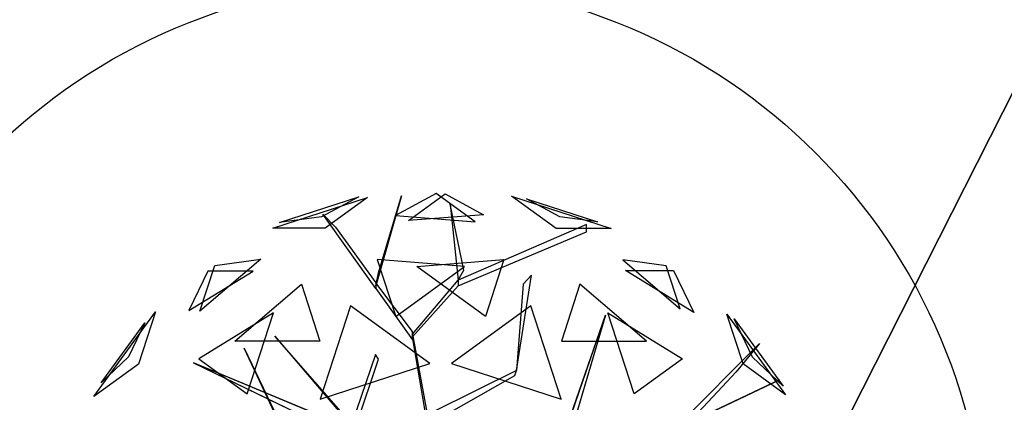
# Model space of a CAD drawing. Extents: x 22936 to 50368, y -4877 to 31080.
# Tile 505 of 601: x 48555 to 48977, y 3762 to 3926. Entities that reach past the tile are written whole.
import ezdxf

# ---------------------------------------------------------------- set-up
doc = ezdxf.new("R2010")
doc.units = 0
doc.layers.get('0').update_dxf_attribs({"linetype": 'CONTINUOUS'})
for name, color, linetype in [('00_TRACE_ARBRE', 3, 'CONTINUOUS'), ('00_TRACE_RDC', 241, 'CONTINUOUS'), ('08_AMENAGEMENTS_EXTERIEURS', 253, 'CONTINUOUS'), ('09_VEGETATION', 134, 'CONTINUOUS')]:
    doc.layers.add(name, color=color, linetype=linetype)

# ---------------------------------------------------------------- blocks, each defined once
blk = doc.blocks.new('TREE_GEOMETRIC_ROUND')
at = {"color": 7}
for p, q in [((-643.6, 1593.8, 3733.7), (-280.9, 1711.6, 3733.7)), ((-280.9, 1711.6, 3733.7), (-451.4, 1619.5, 3459.9)), ((-85.8, 1715.6, 3023), (-202.9, 1305.5, 3253.2)), ((-190.4, 1364.1, 3253.2), (-85.8, 1715.6, 3023)), ((73.1, 1727.2, 3565.9), (-113.8, 1626.2, 3265.8)), ((-53.5, 1603.3, 4661.7), (113.7, 1724.9, 4337.8)), ((250.8, 1598.1, 3199.5), (73.1, 1727.2, 3565.9)), ((113.7, 1724.9, 4337.8), (289.6, 1629.8, 4599.3)), ((620.5, 1566.6, 3316.1), (416.4, 1714.8, 3736.8)), ((416.4, 1714.8, 3736.8), (872.7, 1566.6, 3736.8)), ((-673.9, 1568, 4186.4), (-241.2, 1708.6, 4186.4)), ((-241.2, 1708.6, 4186.4), (-434.7, 1568, 4561.2)), ((136, 1677.9, 3577.5), (173.7, 1330.6, 3577.5)), ((198.8, 1376.7, 3650.7), (136, 1677.9, 3577.5)), ((638.1, 1620.9, 4415.9), (486, 1703.1, 4189.8)), ((486, 1703.1, 4189.8), (809.5, 1598, 4189.8)), ((-445.6, 1631.9, 3284.6), (-387.1, 1573.3, 3300.2)), ((-202.9, 1293, 3242.7), (-445.6, 1631.9, 3284.6)), ((-113.8, 1626.2, 3265.8), (250.8, 1598.1, 3199.5)), ((289.6, 1629.8, 4599.3), (-53.5, 1603.3, 4661.7)), ((809.5, 1598, 4189.8), (638.1, 1620.9, 4415.9)), ((-451.4, 1619.5, 3459.9), (-643.6, 1593.8, 3733.7)), ((759.5, 1585.9, 4205.1), (173.7, 1330.6, 3577.5)), ((759.5, 1552.4, 4205.1), (759.5, 1585.9, 4205.1)), ((-434.7, 1568, 4561.2), (-673.9, 1568, 4186.4)), ((-387.1, 1573.3, 3300.2), (-202.9, 1318.1, 3300.2)), ((173.7, 1305.5, 3608.8), (759.5, 1552.4, 4205.1)), ((872.7, 1566.6, 3736.8), (620.5, 1566.6, 3316.1)), ((-728.6, 1426.5, 3265.8), (-1007, 1189.4, 3199.5)), ((-1007, 1189.4, 3199.5), (-939.1, 1398.3, 3565.9)), ((-939.1, 1398.3, 3565.9), (-728.6, 1426.5, 3265.8)), ((-196.4, 1424.5, 2902.3), (-112.1, 1165, 2577.8)), ((202.6, 1393.7, 2829.7), (-196.4, 1424.5, 2902.3)), ((-16.4, 1393.7, 5031.1), (382.6, 1424.5, 4958.5)), ((382.6, 1424.5, 4958.5), (298.3, 1165, 5283)), ((925.3, 1423.3, 4599.3), (1187.4, 1200.2, 4661.7)), ((1123.5, 1396.8, 4337.8), (925.3, 1423.3, 4599.3)), ((1187.4, 1200.2, 4661.7), (1123.5, 1396.8, 4337.8)), ((-1057.1, 1192.3, 4599.3), (-763.9, 1372.5, 4661.7)), ((-970.7, 1372.5, 4337.8), (-1057.1, 1192.3, 4599.3)), ((-763.9, 1372.5, 4661.7), (-970.7, 1372.5, 4337.8)), ((-202.9, 1305.5, 3253.2), (-190.4, 1364.1, 3253.2)), ((-112.1, 1165, 2577.8), (202.6, 1393.7, 2829.7)), ((298.3, 1165, 5283), (-16.4, 1393.7, 5031.1)), ((173.7, 1330.6, 3577.5), (198.8, 1376.7, 3650.7)), ((440.3, 918.1, 4131.9), (508.8, 1353.2, 4822.3)), ((508.8, 1353.2, 4822.3), (469.9, 1312.8, 4644.5)), ((1249.6, 1183.3, 3265.8), (938.1, 1374.8, 3199.5)), ((938.1, 1374.8, 3199.5), (1157.7, 1374.8, 3565.9)), ((1157.7, 1374.8, 3565.9), (1249.6, 1183.3, 3265.8)), ((-847.9, 1052.3, 2829.7), (-543.2, 1311.8, 2902.3)), ((-543.2, 1311.8, 2902.3), (-458.8, 1052.3, 2577.8)), ((-35.6, 1096.3, 3315.9), (-202.9, 1318.1, 3300.2)), ((-202.9, 1318.1, 3300.2), (-202.9, 1293, 3242.7)), ((-35.6, 1083.8, 3300.2), (173.7, 1330.6, 3577.5)), ((173.7, 1305.5, 3608.8), (-35.6, 1071.2, 3326.4)), ((173.7, 1330.6, 3577.5), (173.7, 1305.5, 3608.8)), ((469.9, 1312.8, 4644.5), (440.3, 918.1, 4074.4)), ((729.4, 1311.8, 4958.5), (645, 1052.3, 5283)), ((1034.1, 1052.3, 5031.1), (729.4, 1311.8, 4958.5)), ((-202.9, 1293, 3242.7), (-35.6, 1058.6, 3242.7)), ((-1491.6, 798.4, 3736.8), (-1209.6, 1186.5, 3736.8)), ((-1209.6, 1186.5, 3736.8), (-1287.6, 946.6, 3316.1)), ((-670.7, 1181.1, 5031.1), (-1011.6, 971.5, 4958.5)), ((-790.9, 811.1, 5283), (-670.7, 1181.1, 5031.1)), ((-319.5, 1213.2, 5178.3), (-458, 787, 5468.4)), ((43.2, 949.8, 5468.4), (-319.5, 1213.2, 5178.3)), ((505.7, 1213.2, 2682.5), (143.1, 949.8, 2392.4)), ((644.2, 787, 2392.4), (505.7, 1213.2, 2682.5)), ((659.8, 629.4, 4074.4), (845.8, 1171, 4367.3)), ((845.8, 1171, 4367.3), (695.2, 658.9, 4126.7)), ((977.1, 811.1, 2577.8), (856.9, 1181.1, 2829.7)), ((856.9, 1181.1, 2829.7), (1197.9, 971.5, 2902.3)), ((1475, 947.5, 4561.2), (1401.1, 1175, 4186.4)), ((1401.1, 1175, 4186.4), (1668.5, 806.9, 4186.4)), ((-1458.9, 861, 4189.8), (-1259, 1136.1, 4189.8)), ((-1259, 1136.1, 4189.8), (-1333.8, 980.2, 4415.9)), ((1518.7, 979.3, 3459.9), (1435, 1154.1, 3733.7)), ((1435, 1154.1, 3733.7), (1659.1, 845.6, 3733.7)), ((-35.6, 1058.6, 3242.7), (-35.6, 1096.3, 3315.9)), ((-35.6, 1071.2, 3326.4), (-35.6, 1083.8, 3300.2)), ((-35.6, 1083.8, 3300.2), (43.9, 648.6, 2772)), ((-458.8, 1052.3, 2577.8), (-847.9, 1052.3, 2829.7)), ((-664.3, 1074, 5052.5), (-43.9, 347.3, 3886.1)), ((-664.3, 1074, 5042), (-664.3, 1074, 5052.5)), ((-43.9, 368.2, 3797.1), (-664.3, 1074, 5042)), ((43.9, 602.6, 2829.5), (-35.6, 1071.2, 3326.4)), ((645, 1052.3, 5283), (1034.1, 1052.3, 5031.1)), ((1157, 647.6, 3462.4), (1550.3, 1040.4, 3357.8)), ((1550.3, 1040.4, 3357.8), (1444.2, 912, 3431)), ((-804.6, 1020.4, 3023), (-546, 478.3, 3253.2)), ((-575, 530.8, 3253.2), (-804.6, 1020.4, 3023)), ((-204.6, 990.2, 4205.1), (-334, 613, 3577.5)), ((-191.1, 969.2, 4205.1), (-204.6, 990.2, 4205.1)), ((-1287.6, 946.6, 3316.1), (-1491.6, 798.4, 3736.8)), ((-1333.8, 980.2, 4415.9), (-1458.9, 861, 4189.8)), ((-345.2, 664.2, 3650.7), (-1035.9, 952.1, 3577.5)), ((-1035.9, 952.1, 3577.5), (-334, 613, 3577.5)), ((-1011.6, 971.5, 4958.5), (-790.9, 811.1, 5283)), ((-458, 787, 5468.4), (43.2, 949.8, 5468.4)), ((-317.6, 594, 3608.8), (-191.1, 969.2, 4205.1)), ((143.1, 949.8, 2392.4), (644.2, 787, 2392.4)), ((1197.9, 971.5, 2902.3), (977.1, 811.1, 2577.8)), ((1668.5, 806.9, 4186.4), (1475, 947.5, 4561.2)), ((1659.1, 845.6, 3733.7), (1518.7, 979.3, 3459.9)), ((440.3, 918.1, 4074.4), (61.4, 729.6, 2965.5)), ((432.8, 894.1, 4074.4), (440.3, 918.1, 4074.4)), ((440.3, 918.1, 4074.4), (440.3, 918.1, 4131.9)), ((1444.2, 912, 3431), (1228.9, 681.4, 3488.5)), ((43.9, 673.7, 2892.3), (432.8, 894.1, 4074.4)), ((504.8, 335.9, 3415.3), (1641.7, 875.3, 3593.2)), ((1641.7, 875.3, 3593.2), (504.8, 335.9, 3357.8))]:
    blk.add_line(p, q, dxfattribs=at)
mesh = blk.add_polyface(dxfattribs=at)
corners = [(-280.9, 1711.6, 3733.7), (-451.4, 1619.5, 3459.9), (-643.6, 1593.8, 3733.7)]
mesh.append_faces([[corners[k] for k in face] for face in [(0, 1, 2)]], dxfattribs={"color": 7})
mesh = blk.add_polyface(dxfattribs=at)
corners = [(-85.8, 1715.6, 3023), (-202.9, 1305.5, 3253.2), (-190.4, 1364.1, 3253.2)]
mesh.append_faces([[corners[k] for k in face] for face in [(0, 1, 2)]], dxfattribs={"color": 7})
mesh = blk.add_polyface(dxfattribs=at)
corners = [(73.1, 1727.2, 3565.9), (-113.8, 1626.2, 3265.8), (250.8, 1598.1, 3199.5)]
mesh.append_faces([[corners[k] for k in face] for face in [(0, 1, 2)]], dxfattribs={"color": 7})
mesh = blk.add_polyface(dxfattribs=at)
corners = [(-53.5, 1603.3, 4661.7), (113.7, 1724.9, 4337.8), (289.6, 1629.8, 4599.3)]
mesh.append_faces([[corners[k] for k in face] for face in [(0, 1, 2)]], dxfattribs={"color": 7})
mesh = blk.add_polyface(dxfattribs=at)
corners = [(872.7, 1566.6, 3736.8), (620.5, 1566.6, 3316.1), (416.4, 1714.8, 3736.8)]
mesh.append_faces([[corners[k] for k in face] for face in [(0, 1, 2)]], dxfattribs={"color": 7})
mesh = blk.add_polyface(dxfattribs=at)
corners = [(-434.7, 1568, 4561.2), (-673.9, 1568, 4186.4), (-241.2, 1708.6, 4186.4)]
mesh.append_faces([[corners[k] for k in face] for face in [(0, 1, 2)]], dxfattribs={"color": 7})
mesh = blk.add_polyface(dxfattribs=at)
corners = [(136, 1677.9, 3577.5), (173.7, 1330.6, 3577.5), (198.8, 1376.7, 3650.7)]
mesh.append_faces([[corners[k] for k in face] for face in [(0, 1, 2)]], dxfattribs={"color": 7})
mesh = blk.add_polyface(dxfattribs=at)
corners = [(638.1, 1620.9, 4415.9), (486, 1703.1, 4189.8), (809.5, 1598, 4189.8)]
mesh.append_faces([[corners[k] for k in face] for face in [(0, 1, 2)]], dxfattribs={"color": 7})
mesh = blk.add_polyface(dxfattribs=at)
corners = [(-939.1, 1398.3, 3565.9), (-728.6, 1426.5, 3265.8), (-1007, 1189.4, 3199.5)]
mesh.append_faces([[corners[k] for k in face] for face in [(0, 1, 2)]], dxfattribs={"color": 7})
mesh = blk.add_polyface(dxfattribs=at)
corners = [(-196.4, 1424.5, 2902.3), (-112.1, 1165, 2577.8), (202.6, 1393.7, 2829.7)]
mesh.append_faces([[corners[k] for k in face] for face in [(0, 1, 2)]], dxfattribs={"color": 7})
mesh = blk.add_polyface(dxfattribs=at)
corners = [(298.3, 1165, 5283), (-16.4, 1393.7, 5031.1), (382.6, 1424.5, 4958.5)]
mesh.append_faces([[corners[k] for k in face] for face in [(0, 1, 2)]], dxfattribs={"color": 7})
mesh = blk.add_polyface(dxfattribs=at)
corners = [(1187.4, 1200.2, 4661.7), (1123.5, 1396.8, 4337.8), (925.3, 1423.3, 4599.3)]
mesh.append_faces([[corners[k] for k in face] for face in [(0, 1, 2)]], dxfattribs={"color": 7})
mesh = blk.add_polyface(dxfattribs=at)
corners = [(-763.9, 1372.5, 4661.7), (-970.7, 1372.5, 4337.8), (-1057.1, 1192.3, 4599.3)]
mesh.append_faces([[corners[k] for k in face] for face in [(0, 1, 2)]], dxfattribs={"color": 7})
mesh = blk.add_polyface(dxfattribs=at)
corners = [(1157.7, 1374.8, 3565.9), (1249.6, 1183.3, 3265.8), (938.1, 1374.8, 3199.5)]
mesh.append_faces([[corners[k] for k in face] for face in [(0, 1, 2)]], dxfattribs={"color": 7})
mesh = blk.add_polyface(dxfattribs=at)
corners = [(-543.2, 1311.8, 2902.3), (-458.8, 1052.3, 2577.8), (-847.9, 1052.3, 2829.7)]
mesh.append_faces([[corners[k] for k in face] for face in [(0, 1, 2)]], dxfattribs={"color": 7})
mesh = blk.add_polyface(dxfattribs=at)
corners = [(645, 1052.3, 5283), (1034.1, 1052.3, 5031.1), (729.4, 1311.8, 4958.5)]
mesh.append_faces([[corners[k] for k in face] for face in [(0, 1, 2)]], dxfattribs={"color": 7})
mesh = blk.add_polyface(dxfattribs=at)
corners = [(-1209.6, 1186.5, 3736.8), (-1287.6, 946.6, 3316.1), (-1491.6, 798.4, 3736.8)]
mesh.append_faces([[corners[k] for k in face] for face in [(0, 1, 2)]], dxfattribs={"color": 7})
mesh = blk.add_polyface(dxfattribs=at)
corners = [(-670.7, 1181.1, 5031.1), (-1011.6, 971.5, 4958.5), (-790.9, 811.1, 5283)]
mesh.append_faces([[corners[k] for k in face] for face in [(0, 1, 2)]], dxfattribs={"color": 7})
mesh = blk.add_polyface(dxfattribs=at)
corners = [(43.2, 949.8, 5468.4), (-319.5, 1213.2, 5178.3), (-458, 787, 5468.4)]
mesh.append_faces([[corners[k] for k in face] for face in [(0, 1, 2)]], dxfattribs={"color": 7})
mesh = blk.add_polyface(dxfattribs=at)
corners = [(644.2, 787, 2392.4), (505.7, 1213.2, 2682.5), (143.1, 949.8, 2392.4)]
mesh.append_faces([[corners[k] for k in face] for face in [(0, 1, 2)]], dxfattribs={"color": 7})
mesh = blk.add_polyface(dxfattribs=at)
corners = [(845.8, 1171, 4367.3), (695.2, 658.9, 4126.7), (659.8, 629.4, 4074.4)]
mesh.append_faces([[corners[k] for k in face] for face in [(0, 1, 2)]], dxfattribs={"color": 7})
mesh = blk.add_polyface(dxfattribs=at)
corners = [(1197.9, 971.5, 2902.3), (977.1, 811.1, 2577.8), (856.9, 1181.1, 2829.7)]
mesh.append_faces([[corners[k] for k in face] for face in [(0, 1, 2)]], dxfattribs={"color": 7})
mesh = blk.add_polyface(dxfattribs=at)
corners = [(1401.1, 1175, 4186.4), (1668.5, 806.9, 4186.4), (1475, 947.5, 4561.2)]
mesh.append_faces([[corners[k] for k in face] for face in [(0, 1, 2)]], dxfattribs={"color": 7})
mesh = blk.add_polyface(dxfattribs=at)
corners = [(-1259, 1136.1, 4189.8), (-1333.8, 980.2, 4415.9), (-1458.9, 861, 4189.8)]
mesh.append_faces([[corners[k] for k in face] for face in [(0, 1, 2)]], dxfattribs={"color": 7})
mesh = blk.add_polyface(dxfattribs=at)
corners = [(1435, 1154.1, 3733.7), (1659.1, 845.6, 3733.7), (1518.7, 979.3, 3459.9)]
mesh.append_faces([[corners[k] for k in face] for face in [(0, 1, 2)]], dxfattribs={"color": 7})
mesh = blk.add_polyface(dxfattribs=at)
corners = [(-804.6, 1020.4, 3023), (-546, 478.3, 3253.2), (-575, 530.8, 3253.2)]
mesh.append_faces([[corners[k] for k in face] for face in [(0, 1, 2)]], dxfattribs={"color": 7})
mesh = blk.add_polyface(dxfattribs=at)
corners = [(-345.2, 664.2, 3650.7), (-1035.9, 952.1, 3577.5), (-334, 613, 3577.5)]
mesh.append_faces([[corners[k] for k in face] for face in [(0, 1, 2)]], dxfattribs={"color": 7})
mesh = blk.add_polyface(dxfattribs=at)
corners = [(1641.7, 875.3, 3593.2), (504.8, 335.9, 3357.8), (504.8, 335.9, 3415.3)]
mesh.append_faces([[corners[k] for k in face] for face in [(0, 1, 2)]], dxfattribs={"color": 7})
blk = doc.blocks.new('ARBRE_SIMPLE')
blk.add_circle((0, 0), 250)
blk = doc.blocks.new('GROUPER_1')
at = {"layer": '00_TRACE_ARBRE', "rotation": 10.53798942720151}
blk.add_blockref('ARBRE_SIMPLE', (7105.21, 4302.88), dxfattribs=at)
blk = doc.blocks.new('GROUPER_2')
at = {"layer": '00_TRACE_RDC'}
blk.add_blockref('GROUPER_1', (12098.99, 4265.72), dxfattribs=at)
blk = doc.blocks.new('GROUPER_17')
at = {"layer": '08_AMENAGEMENTS_EXTERIEURS'}
mesh = blk.add_polyface(dxfattribs=at)
corners = [(16.45, 1860.4), (0, 1328), (0, 1844.55), (1795, 1328), (33.02, 1876.27), (49.71, 1892.12), (66.55, 1907.89), (83.55, 1923.55), (100.74, 1939.04), (118.11, 1954.33), (135.7, 1969.37), (153.53, 1984.11), (171.6, 1998.5), (189.93, 2012.5), (208.55, 2026.07), (227.46, 2039.16), (246.69, 2051.72), (266.25, 2063.72), (286.11, 2075.18), (306.26, 2086.08), (326.69, 2096.46), (347.37, 2106.3), (368.28, 2115.64), (389.4, 2124.46), (410.72, 2132.79), (432.21, 2140.64), (453.87, 2148), (475.66, 2154.9), (497.57, 2161.34), (519.59, 2167.33), (541.68, 2172.89), (563.84, 2178.01), (586.04, 2182.71), (608.27, 2187), (630.51, 2190.89), (652.73, 2194.39), (674.92, 2197.5), (697.06, 2200.25), (719.14, 2202.62), (741.15, 2204.62), (763.1, 2206.23), (785, 2207.43), (806.84, 2208.22), (828.63, 2208.57), (850.38, 2208.48), (872.08, 2207.93), (893.75, 2206.9), (915.39, 2205.39), (936.99, 2203.38), (958.57, 2200.86), (980.13, 2197.81), (1001.67, 2194.22), (1023.19, 2190.07), (1044.71, 2185.36), (1066.22, 2180.06), (1087.73, 2174.17), (1109.23, 2167.67), (1130.75, 2160.55), (1152.27, 2152.79), (1173.81, 2144.38), (1195.36, 2135.31), (1216.93, 2125.59), (1238.5, 2115.38), (1260.06, 2104.88), (1281.58, 2094.27), (1303.04, 2083.75), (1324.43, 2073.52), (1345.72, 2063.77), (1366.89, 2054.69), (1387.93, 2046.48), (1408.82, 2039.32), (1429.54, 2033.42), (1450.06, 2028.98), (1470.36, 2026.17), (1490.44, 2025.2), (1510.26, 2026.26), (1529.82, 2029.54), (1549.07, 2035.18), (1567.96, 2043.07), (1586.43, 2053.03), (1604.39, 2064.91), (1621.79, 2078.53), (1638.55, 2093.74), (1654.6, 2110.37), (1669.89, 2128.24), (1684.32, 2147.2), (1697.85, 2167.08), (1710.39, 2187.71), (1721.89, 2208.92), (1732.26, 2230.56), (1741.45, 2252.45), (1749.38, 2274.43), (1756.03, 2296.38), (1761.5, 2318.27), (1765.9, 2340.13), (1769.36, 2361.94), (1771.99, 2383.72), (1773.91, 2405.46), (1775.24, 2427.19), (1776.09, 2448.89), (1776.59, 2470.58), (1776.85, 2492.26), (1777, 2513.93), (2395.68, 2513.93), (1845, 75), (1845, 0), (1332.44, 6187.9), (953.84, 4324.79), (744.56, 6114.92), (1503.53, 4690.87), (1872.82, 4324.79), (2843.74, 4811.2), (2680.87, 4187.05), (193.79, -1456.02), (188.09, -1836.1), (174.84, -1645.82), (233.16, -2021.44), (244.41, -1272.11), (308.78, -2196.56), (325.25, -1099.34), (412.78, -2356.46), (434, -942.64), (3662.14, -2801.42), (567.57, -806.46), (722.14, -694.7), (893.31, -610.54), (1076.21, -556.38), (1155.38, -537.12), (1232.99, -512.33), (1308.66, -482.14), (1382.02, -446.69), (1452.7, -406.15), (1520.35, -360.74), (1584.63, -310.68), (1645.22, -256.21), (1701.82, -197.6), (1754.16, -135.16), (1801.96, -69.18), (1795, 75)]
mesh.append_faces([[corners[k] for k in face] for face in [(0, 1, 2), (106, 107, 108), (113, 114, 115)]], dxfattribs={"vtx0": -1})
mesh.append_faces([[corners[k] for k in face] for face in [(1, 0, 3), (104, 103, 105), (107, 109, 110), (110, 111, 112), (114, 113, 116), (116, 117, 118), (118, 119, 120), (120, 121, 122), (122, 112, 111)]], dxfattribs={"vtx0": -1, "vtx1": -1})
mesh.append_faces([[corners[k] for k in face] for face in [(3, 103, 104), (122, 105, 103)]], dxfattribs={"vtx0": -1, "vtx1": -1, "vtx2": -1})
mesh.append_faces([[corners[k] for k in face] for face in [(3, 0, 4), (3, 4, 5), (3, 5, 6), (3, 6, 7), (3, 7, 8), (3, 8, 9), (3, 9, 10), (3, 10, 11), (3, 11, 12), (3, 12, 13), (3, 13, 14), (3, 14, 15), (3, 15, 16), (3, 16, 17), (3, 17, 18), (3, 18, 19), (3, 19, 20), (3, 20, 21), (3, 21, 22), (3, 22, 23), (3, 23, 24), (3, 24, 25), (3, 25, 26), (3, 26, 27), (3, 27, 28), (3, 28, 29), (3, 29, 30), (3, 30, 31), (3, 31, 32), (3, 32, 33), (3, 33, 34), (3, 34, 35), (3, 35, 36), (3, 36, 37), (3, 37, 38), (3, 38, 39), (3, 39, 40), (3, 40, 41), (3, 41, 42), (3, 42, 43), (3, 43, 44), (3, 44, 45), (3, 45, 46), (3, 46, 47), (3, 47, 48), (3, 48, 49), (3, 49, 50), (3, 50, 51), (3, 51, 52), (3, 52, 53), (3, 53, 54), (3, 54, 55), (3, 55, 56), (3, 56, 57), (3, 57, 58), (3, 58, 59), (3, 59, 60), (3, 60, 61), (3, 61, 62), (3, 62, 63), (3, 63, 64), (3, 64, 65), (3, 65, 66), (3, 66, 67), (3, 67, 68), (3, 68, 69), (3, 69, 70), (3, 70, 71), (3, 71, 72), (3, 72, 73), (3, 73, 74), (3, 74, 75), (3, 75, 76), (3, 76, 77), (3, 77, 78), (3, 78, 79), (3, 79, 80), (3, 80, 81), (3, 81, 82), (3, 82, 83), (3, 83, 84), (3, 84, 85), (3, 85, 86), (3, 86, 87), (3, 87, 88), (3, 88, 89), (3, 89, 90), (3, 90, 91), (3, 91, 92), (3, 92, 93), (3, 93, 94), (3, 94, 95), (3, 95, 96), (3, 96, 97), (3, 97, 98), (3, 98, 99), (3, 99, 100), (3, 100, 101), (3, 101, 102), (3, 102, 103), (107, 106, 109), (110, 109, 111), (116, 113, 117), (118, 117, 119), (120, 119, 121), (122, 121, 123), (122, 123, 124), (122, 124, 125), (122, 125, 126), (122, 126, 127), (122, 127, 128), (122, 128, 129), (122, 129, 130), (122, 130, 131), (122, 131, 132), (122, 132, 133), (122, 133, 134), (122, 134, 135), (122, 135, 136), (122, 136, 137), (122, 137, 105), (122, 103, 112)]], dxfattribs={"vtx0": -1, "vtx2": -1})
mesh.append_faces([[corners[k] for k in face] for face in [(104, 138, 3)]], dxfattribs={"vtx2": -1})

msp = doc.modelspace()

# ---------------------------------------------------------------- block references
at = {"layer": '00_TRACE_RDC'}
msp.add_blockref('GROUPER_2', (29515.15, -4876.93), dxfattribs=at)
at = {"layer": '08_AMENAGEMENTS_EXTERIEURS', "color": 54}
msp.add_blockref('GROUPER_17', (46706.19, 1619.93), dxfattribs=at)
at = {"layer": '09_VEGETATION', "xscale": 0.09375, "yscale": 0.09375, "zscale": 0.09375}
msp.add_blockref('TREE_GEOMETRIC_ROUND', (48726.77, 3689.12), dxfattribs=at)

doc.saveas('drawing.dxf')
